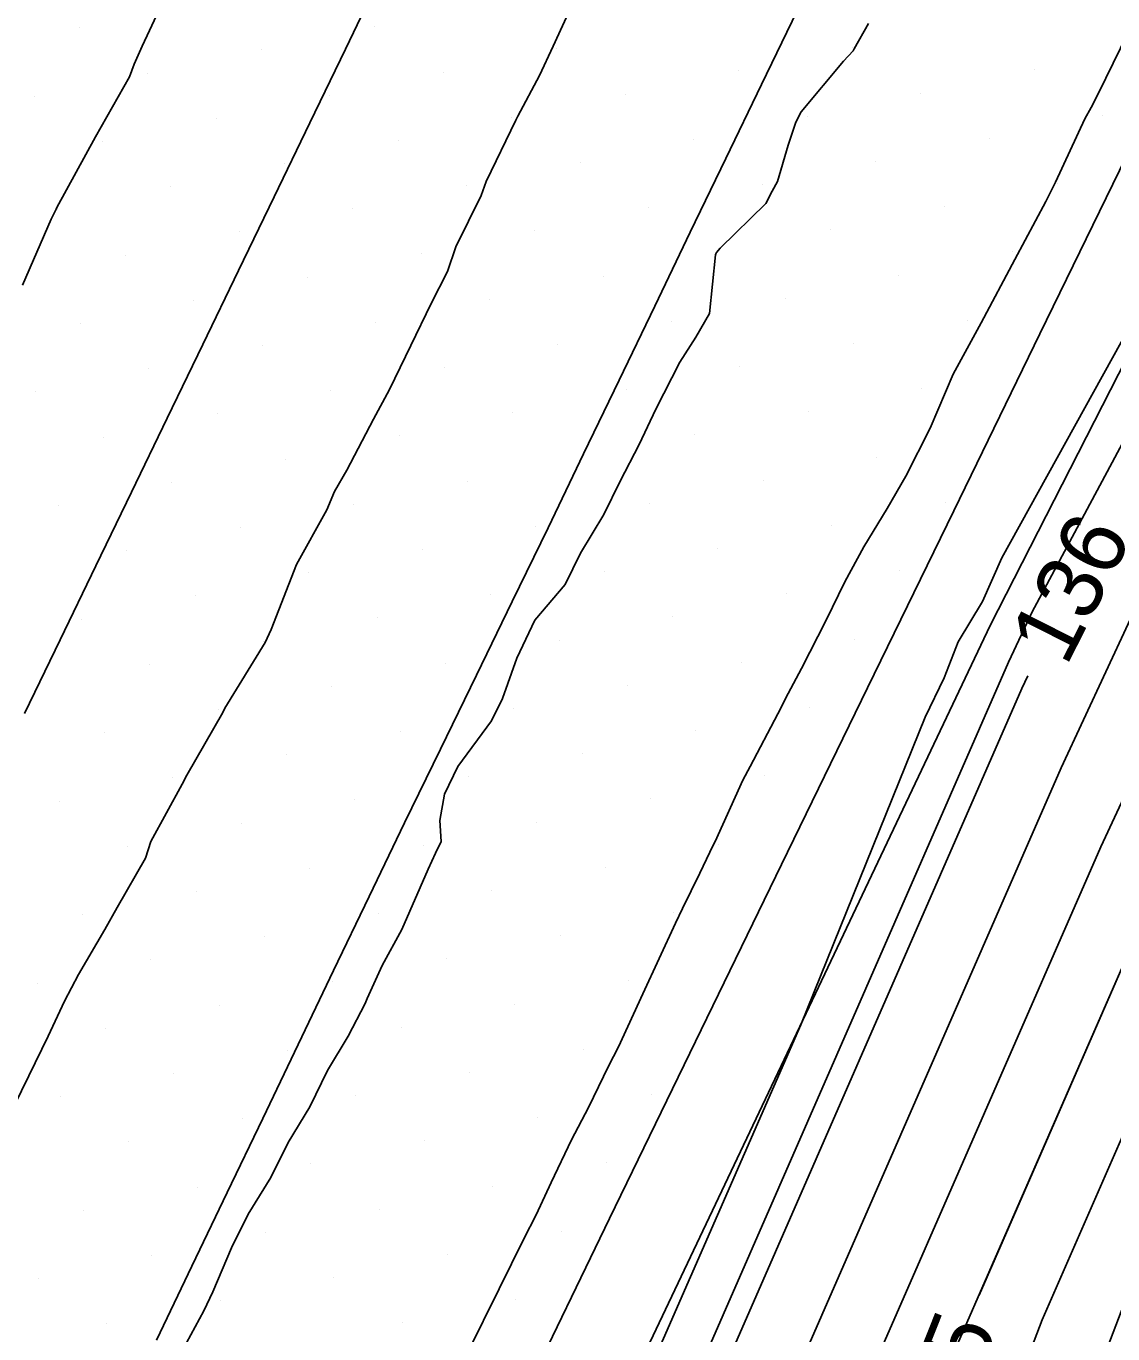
# Model space of a CAD drawing. Extents: x 2354170 to 2357230, y 866100 to 868290.
# Drawn here: x 2355612.37 to 2355645.5, y 866836.96 to 866876.84 of the extents above; entities that cross this region are included whole.
import ezdxf

# ---------------------------------------------------------------- set-up
doc = ezdxf.new("R2010")
doc.units = 0
for name, color, linetype in [('Default', 7, 'Continuous'), ('DTM Contours Major', 7, 'Continuous'), ('DTM Contours Minor', 7, 'Continuous'), ('Exist DTM Breakline', 7, 'Continuous'), ('Exist DTM Scan Elevation Point', 7, 'Continuous'), ('Exist Roads EOP', 7, 'Continuous'), ('PH Exist DTM Breakline', 7, 'Continuous')]:
    doc.layers.add(name, color=color, linetype=linetype)

msp = doc.modelspace()

# ---------------------------------------------------------------- linework, layer by layer
at = {"layer": 'Default'}
for points in [[(2355621.931, 866800.644), (2355627.186, 866810.653), (2355633.802, 866824.46), (2355638.045, 866835.589), (2355645.133, 866851.807), (2355649.368, 866860.911), (2355656.757, 866874.715), (2355660.796, 866883.146), (2355667.347, 866897.399), (2355671.367, 866906.306), (2355678.282, 866919.846), (2355684.642, 866931.104), (2355689.161, 866940.16), (2355693.843, 866948.912), (2355695.946, 866955.863)], [(2355624.784, 866796.508), (2355633.296, 866812.721), (2355636.477, 866819.358), (2355643.35, 866837.386), (2355647.543, 866846.979), (2355654.803, 866862.588), (2355659.392, 866871.16), (2355666.091, 866885.144), (2355669.886, 866893.401), (2355676.829, 866908.784), (2355681.214, 866917.369), (2355685.247, 866924.508), (2355692.742, 866939.529), (2355695.548, 866944.774), (2355698.682, 866955.131)], [(2355626.211, 866794.44), (2355636.352, 866813.755), (2355637.814, 866816.807), (2355646.002, 866838.284), (2355648.748, 866844.565), (2355657.521, 866863.427), (2355660.709, 866869.382), (2355668.739, 866886.144), (2355671.155, 866891.402), (2355679.56, 866910.022), (2355682.68, 866916.131), (2355685.549, 866921.21), (2355694.532, 866939.214), (2355696.4, 866942.705), (2355700.05, 866954.765)], [(2355620.504, 866802.712), (2355624.13, 866809.618), (2355632.464, 866827.011), (2355635.392, 866834.69), (2355643.928, 866854.221), (2355646.65, 866860.072), (2355655.44, 866876.493), (2355658.148, 866882.147), (2355666.077, 866899.398), (2355668.636, 866905.068), (2355676.816, 866921.085), (2355684.34, 866934.402), (2355687.37, 866940.475), (2355692.99, 866950.981)], [(2355641.422, 866838.144), (2355646.338, 866849.393), (2355652.085, 866861.75), (2355658.074, 866872.937), (2355663.443, 866884.145), (2355668.616, 866895.4), (2355674.098, 866907.545), (2355679.748, 866918.608), (2355684.945, 866927.806), (2355685.07, 866928.057)], [(2355616.859, 866835.958), (2355617.786, 866837.663), (2355618.06, 866838.244), (2355618.627, 866839.579), (2355619.132, 866840.614), (2355619.833, 866841.73), (2355620.355, 866842.796), (2355621.022, 866843.883), (2355621.553, 866844.996), (2355622.185, 866846.04), (2355622.705, 866847.038), (2355622.762, 866847.184), (2355623.223, 866848.193), (2355623.823, 866849.295), (2355624.626, 866851.127), (2355624.848, 866851.615), (2355625.019, 866851.972), (2355624.976, 866852.617), (2355625.12, 866853.417), (2355625.533, 866854.266), (2355626.551, 866855.652), (2355626.894, 866856.334), (2355627.324, 866857.566), (2355627.881, 866858.72), (2355628.801, 866859.813), (2355629.269, 866860.767), (2355629.976, 866861.948), (2355630.474, 866862.96), (2355631.056, 866864.08), (2355631.564, 866865.157), (2355632.3, 866866.594), (2355632.783, 866867.349), (2355633.2, 866868.07), (2355633.386, 866869.86), (2355633.394, 866869.892), (2355633.413, 866869.931), (2355633.523, 866870.066), (2355634.923, 866871.428), (2355635.11, 866871.804), (2355635.273, 866872.101), (2355635.603, 866873.21), (2355635.835, 866873.908), (2355635.993, 866874.223), (2355637.293, 866875.764), (2355637.584, 866876.081), (2355637.613, 866876.143), (2355638.054, 866876.915)], [(2355609.2, 866787.154), (2355617.651, 866806.848), (2355618.02, 866807.55), (2355629.789, 866832.113), (2355630.087, 866832.894), (2355635.983, 866846.384), (2355639.782, 866855.768), (2355640.362, 866856.96), (2355640.781, 866858.066), (2355641.528, 866859.297), (2355642.112, 866860.622), (2355651.079, 866876.823)], [(2355625.824, 866836.383), (2355626.792, 866838.338), (2355627.54, 866839.857), (2355627.916, 866840.593), (2355628.375, 866841.575), (2355628.998, 866842.874), (2355629.511, 866843.866), (2355630.128, 866845.124), (2355630.429, 866845.712), (2355631.165, 866847.33), (2355632.166, 866849.482), (2355632.384, 866849.93), (2355632.906, 866851.01), (2355633.319, 866851.858), (2355633.374, 866851.97), (2355634.223, 866853.846), (2355634.443, 866854.26), (2355635.289, 866855.867), (2355635.604, 866856.489), (2355636.006, 866857.253), (2355636.756, 866858.724), (2355637.331, 866859.891), (2355637.906, 866860.962), (2355638.622, 866862.126), (2355639.184, 866863.113), (2355639.927, 866864.576), (2355640.632, 866866.224), (2355641.488, 866867.787), (2355642.517, 866869.722), (2355643.46, 866871.493), (2355643.725, 866872.018), (2355643.754, 866872.08), (2355644.65, 866874.01), (2355644.843, 866874.358), (2355645.062, 866874.797), (2355645.957, 866876.618)], [(2355642.904, 866857.024), (2355642.723, 866856.636), (2355632.74, 866833.792), (2355631.127, 866829.562), (2355621.075, 866808.584), (2355619.078, 866804.78), (2355611.73, 866787.658), (2355609.59, 866783.049), (2355601.745, 866765.917)]]:
    msp.add_lwpolyline(points, dxfattribs=at)
at = {"layer": 'DTM Contours Major'}
msp.add_lwpolyline([(2355638.948, 866831.899), (2355640.697, 866836.487), (2355646.338, 866849.393), (2355652.085, 866861.75), (2355658.074, 866872.937), (2355663.443, 866884.145), (2355668.616, 866895.4), (2355674.098, 866907.545), (2355679.748, 866918.608), (2355681.777, 866922.2)], dxfattribs=at)
at = {"layer": 'DTM Contours Minor'}
for points in [[(2355612.002, 866843.909), (2355612.454, 866844.827), (2355613.035, 866846.034), (2355613.534, 866847.11), (2355613.96, 866847.915), (2355614.763, 866849.294), (2355615.147, 866849.961), (2355616.008, 866851.468), (2355616.169, 866851.973), (2355617.129, 866853.724), (2355617.268, 866854.001), (2355618.366, 866855.903), (2355618.422, 866856.04), (2355619.659, 866858.046), (2355619.838, 866858.443), (2355620.607, 866860.416), (2355621.536, 866862.087), (2355621.774, 866862.642), (2355622.147, 866863.296), (2355622.958, 866864.856), (2355623.451, 866865.753), (2355624.1, 866867.098), (2355624.721, 866868.376), (2355625.217, 866869.357), (2355625.466, 866870.103), (2355626.244, 866871.675), (2355626.397, 866872.097), (2355627.301, 866873.973), (2355627.354, 866874.096), (2355628.015, 866875.334), (2355628.434, 866876.221), (2355629.287, 866878.098)], [(2355616.877, 866878.32), (2355616.716, 866877.979), (2355615.906, 866876.224), (2355615.663, 866875.677), (2355615.516, 866875.293), (2355614.481, 866873.462), (2355613.3, 866871.303), (2355613.279, 866871.259), (2355613.126, 866870.953), (2355612.256, 866868.939)], [(2355564.303, 866691.018), (2355564.542, 866691.452), (2355576.709, 866714.568), (2355578.496, 866718.258), (2355587.457, 866741.436), (2355587.964, 866742.752), (2355597.44, 866758.514), (2355599.466, 866762.599), (2355609.204, 866783.867), (2355610.886, 866787.49), (2355618.602, 866805.47), (2355620.056, 866808.24), (2355630.681, 866830.413), (2355631.855, 866833.493), (2355642.322, 866857.44), (2355643.026, 866858.954), (2355649.776, 866871.564)]]:
    msp.add_lwpolyline(points, dxfattribs=at)
at = {"layer": 'Exist DTM Breakline'}
for points in [[(2355612.322, 866855.873), (2355613.408, 866858.125), (2355614.495, 866860.376), (2355615.581, 866862.628), (2355616.668, 866864.879), (2355617.754, 866867.131), (2355618.841, 866869.383), (2355619.927, 866871.634), (2355621.013, 866873.886), (2355622.1, 866876.137), (2355623.186, 866878.389), (2355624.272, 866880.641), (2355625.358, 866882.893), (2355626.443, 866885.145), (2355627.528, 866887.397), (2355628.614, 866889.649), (2355629.699, 866891.901), (2355630.785, 866894.153), (2355631.87, 866896.405), (2355632.955, 866898.658), (2355634.041, 866900.91)], [(2355635.876, 866877.305), (2355634.789, 866875.053), (2355633.703, 866872.801), (2355632.617, 866870.55), (2355631.533, 866868.297), (2355630.449, 866866.044), (2355629.366, 866863.791), (2355628.283, 866861.538), (2355627.19, 866859.289), (2355626.096, 866857.041), (2355625.001, 866854.794), (2355623.907, 866852.546), (2355622.823, 866850.293), (2355621.743, 866848.039), (2355620.662, 866845.784), (2355619.582, 866843.53), (2355618.5, 866841.276), (2355617.419, 866839.022), (2355616.337, 866836.768)]]:
    msp.add_lwpolyline(points, dxfattribs=at)
at = {"layer": 'Exist DTM Scan Elevation Point'}
for p, q in [((2355613.988, 866876.786), (2355613.988, 866876.786)), ((2355623.002, 866876.818), (2355623.002, 866876.818)), ((2355619.537, 866876.112), (2355619.537, 866876.112)), ((2355628.551, 866876.144), (2355628.551, 866876.144)), ((2355637.565, 866876.175), (2355637.565, 866876.175)), ((2355616.073, 866875.406), (2355616.073, 866875.406)), ((2355625.087, 866875.438), (2355625.087, 866875.438)), ((2355634.1, 866875.47), (2355634.1, 866875.47)), ((2355643.114, 866875.502), (2355643.114, 866875.502)), ((2355612.608, 866874.701), (2355612.608, 866874.701)), ((2355621.622, 866874.733), (2355621.622, 866874.733)), ((2355630.636, 866874.764), (2355630.636, 866874.764)), ((2355639.65, 866874.796), (2355639.65, 866874.796)), ((2355627.172, 866874.059), (2355627.172, 866874.059)), ((2355636.185, 866874.09), (2355636.185, 866874.09)), ((2355645.199, 866874.122), (2355645.199, 866874.122)), ((2355618.158, 866874.027), (2355618.158, 866874.027)), ((2355614.693, 866873.322), (2355614.693, 866873.322)), ((2355623.707, 866873.353), (2355623.707, 866873.353)), ((2355632.721, 866873.385), (2355632.721, 866873.385)), ((2355641.735, 866873.417), (2355641.735, 866873.417)), ((2355620.243, 866872.648), (2355620.243, 866872.648)), ((2355629.257, 866872.679), (2355629.257, 866872.679)), ((2355638.27, 866872.711), (2355638.27, 866872.711)), ((2355616.778, 866871.942), (2355616.778, 866871.942)), ((2355625.792, 866871.974), (2355625.792, 866871.974)), ((2355634.806, 866872.005), (2355634.806, 866872.005)), ((2355643.82, 866872.037), (2355643.82, 866872.037)), ((2355622.328, 866871.268), (2355622.328, 866871.268)), ((2355631.342, 866871.3), (2355631.342, 866871.3)), ((2355640.355, 866871.332), (2355640.355, 866871.332)), ((2355613.314, 866871.237), (2355613.314, 866871.237)), ((2355618.863, 866870.563), (2355618.863, 866870.563)), ((2355627.877, 866870.594), (2355627.877, 866870.594)), ((2355636.891, 866870.626), (2355636.891, 866870.626)), ((2355615.399, 866869.857), (2355615.399, 866869.857)), ((2355624.413, 866869.889), (2355624.413, 866869.889)), ((2355633.427, 866869.92), (2355633.427, 866869.92)), ((2355642.44, 866869.952), (2355642.44, 866869.952)), ((2355620.948, 866869.183), (2355620.948, 866869.183)), ((2355629.962, 866869.215), (2355629.962, 866869.215)), ((2355638.976, 866869.247), (2355638.976, 866869.247)), ((2355617.484, 866868.478), (2355617.484, 866868.478)), ((2355626.498, 866868.509), (2355626.498, 866868.509)), ((2355635.512, 866868.541), (2355635.512, 866868.541)), ((2355614.019, 866867.772), (2355614.019, 866867.772)), ((2355623.033, 866867.804), (2355623.033, 866867.804)), ((2355632.047, 866867.835), (2355632.047, 866867.835)), ((2355641.061, 866867.867), (2355641.061, 866867.867)), ((2355619.569, 866867.098), (2355619.569, 866867.098)), ((2355628.583, 866867.13), (2355628.583, 866867.13)), ((2355637.597, 866867.162), (2355637.597, 866867.162)), ((2355616.104, 866866.393), (2355616.104, 866866.393)), ((2355625.118, 866866.424), (2355625.118, 866866.424)), ((2355634.132, 866866.456), (2355634.132, 866866.456)), ((2355612.64, 866865.687), (2355612.64, 866865.687)), ((2355621.654, 866865.719), (2355621.654, 866865.719)), ((2355630.668, 866865.75), (2355630.668, 866865.75)), ((2355639.681, 866865.782), (2355639.681, 866865.782)), ((2355618.189, 866865.013), (2355618.189, 866865.013)), ((2355627.203, 866865.045), (2355627.203, 866865.045)), ((2355636.217, 866865.077), (2355636.217, 866865.077)), ((2355614.725, 866864.308), (2355614.725, 866864.308)), ((2355623.739, 866864.339), (2355623.739, 866864.339)), ((2355632.753, 866864.371), (2355632.753, 866864.371)), ((2355638.302, 866863.697), (2355638.302, 866863.697)), ((2355620.274, 866863.634), (2355620.274, 866863.634)), ((2355616.81, 866862.928), (2355616.81, 866862.928)), ((2355625.824, 866862.96), (2355625.824, 866862.96)), ((2355634.838, 866862.992), (2355634.838, 866862.992)), ((2355613.346, 866862.223), (2355613.346, 866862.223)), ((2355622.359, 866862.254), (2355622.359, 866862.254)), ((2355631.373, 866862.286), (2355631.373, 866862.286)), ((2355640.387, 866862.318), (2355640.387, 866862.318)), ((2355618.895, 866861.549), (2355618.895, 866861.549)), ((2355627.909, 866861.58), (2355627.909, 866861.58)), ((2355636.923, 866861.612), (2355636.923, 866861.612)), ((2355633.458, 866860.907), (2355633.458, 866860.907)), ((2355615.431, 866860.843), (2355615.431, 866860.843)), ((2355624.444, 866860.875), (2355624.444, 866860.875)), ((2355620.98, 866860.169), (2355620.98, 866860.169)), ((2355629.994, 866860.201), (2355629.994, 866860.201)), ((2355639.008, 866860.233), (2355639.008, 866860.233)), ((2355617.516, 866859.464), (2355617.516, 866859.464)), ((2355626.529, 866859.496), (2355626.529, 866859.496)), ((2355635.543, 866859.527), (2355635.543, 866859.527)), ((2355614.051, 866858.758), (2355614.051, 866858.758)), ((2355623.065, 866858.79), (2355623.065, 866858.79)), ((2355632.079, 866858.822), (2355632.079, 866858.822)), ((2355619.601, 866858.084), (2355619.601, 866858.084)), ((2355628.614, 866858.116), (2355628.614, 866858.116)), ((2355637.628, 866858.148), (2355637.628, 866858.148)), ((2355616.136, 866857.379), (2355616.136, 866857.379)), ((2355625.15, 866857.411), (2355625.15, 866857.411)), ((2355634.164, 866857.442), (2355634.164, 866857.442)), ((2355621.686, 866856.705), (2355621.686, 866856.705)), ((2355630.699, 866856.737), (2355630.699, 866856.737)), ((2355618.221, 866855.999), (2355618.221, 866855.999)), ((2355627.235, 866856.031), (2355627.235, 866856.031)), ((2355636.249, 866856.063), (2355636.249, 866856.063)), ((2355614.757, 866855.294), (2355614.757, 866855.294)), ((2355623.771, 866855.326), (2355623.771, 866855.326)), ((2355632.784, 866855.357), (2355632.784, 866855.357)), ((2355620.306, 866854.62), (2355620.306, 866854.62)), ((2355629.32, 866854.652), (2355629.32, 866854.652)), ((2355616.842, 866853.914), (2355616.842, 866853.914)), ((2355625.856, 866853.946), (2355625.856, 866853.946)), ((2355634.869, 866853.978), (2355634.869, 866853.978)), ((2355613.377, 866853.209), (2355613.377, 866853.209)), ((2355622.391, 866853.241), (2355622.391, 866853.241)), ((2355631.405, 866853.272), (2355631.405, 866853.272)), ((2355618.927, 866852.535), (2355618.927, 866852.535)), ((2355627.94, 866852.567), (2355627.94, 866852.567)), ((2355615.462, 866851.829), (2355615.462, 866851.829)), ((2355624.476, 866851.861), (2355624.476, 866851.861)), ((2355633.49, 866851.893), (2355633.49, 866851.893)), ((2355621.012, 866851.156), (2355621.012, 866851.156)), ((2355630.025, 866851.187), (2355630.025, 866851.187)), ((2355617.547, 866850.45), (2355617.547, 866850.45)), ((2355626.561, 866850.482), (2355626.561, 866850.482)), ((2355614.083, 866849.744), (2355614.083, 866849.744)), ((2355623.097, 866849.776), (2355623.097, 866849.776)), ((2355632.11, 866849.808), (2355632.11, 866849.808)), ((2355619.632, 866849.071), (2355619.632, 866849.071)), ((2355628.646, 866849.102), (2355628.646, 866849.102)), ((2355616.168, 866848.365), (2355616.168, 866848.365)), ((2355625.182, 866848.397), (2355625.182, 866848.397)), ((2355630.731, 866847.723), (2355630.731, 866847.723)), ((2355612.703, 866847.659), (2355612.703, 866847.659)), ((2355621.717, 866847.691), (2355621.717, 866847.691)), ((2355618.253, 866846.986), (2355618.253, 866846.986)), ((2355627.267, 866847.017), (2355627.267, 866847.017)), ((2355614.788, 866846.28), (2355614.788, 866846.28)), ((2355623.802, 866846.312), (2355623.802, 866846.312)), ((2355620.338, 866845.606), (2355620.338, 866845.606)), ((2355629.352, 866845.638), (2355629.352, 866845.638)), ((2355625.887, 866844.932), (2355625.887, 866844.932)), ((2355616.873, 866844.901), (2355616.873, 866844.901)), ((2355613.409, 866844.195), (2355613.409, 866844.195)), ((2355622.423, 866844.227), (2355622.423, 866844.227)), ((2355631.437, 866844.258), (2355631.437, 866844.258)), ((2355618.958, 866843.521), (2355618.958, 866843.521)), ((2355627.972, 866843.553), (2355627.972, 866843.553)), ((2355615.494, 866842.816), (2355615.494, 866842.816)), ((2355624.508, 866842.847), (2355624.508, 866842.847)), ((2355621.043, 866842.142), (2355621.043, 866842.142)), ((2355630.057, 866842.173), (2355630.057, 866842.173)), ((2355617.579, 866841.436), (2355617.579, 866841.436)), ((2355626.593, 866841.468), (2355626.593, 866841.468)), ((2355614.114, 866840.731), (2355614.114, 866840.731)), ((2355623.128, 866840.762), (2355623.128, 866840.762)), ((2355619.664, 866840.057), (2355619.664, 866840.057)), ((2355628.678, 866840.088), (2355628.678, 866840.088)), ((2355616.199, 866839.351), (2355616.199, 866839.351)), ((2355625.213, 866839.383), (2355625.213, 866839.383)), ((2355612.735, 866838.646), (2355612.735, 866838.646)), ((2355621.749, 866838.677), (2355621.749, 866838.677)), ((2355618.284, 866837.972), (2355618.284, 866837.972)), ((2355627.298, 866838.003), (2355627.298, 866838.003)), ((2355614.82, 866837.266), (2355614.82, 866837.266)), ((2355623.834, 866837.298), (2355623.834, 866837.298))]:
    msp.add_line(p, q, dxfattribs=at)
at = {"layer": 'Exist Roads EOP'}
msp.add_lwpolyline([(2355645.903, 866872.847), (2355643.277, 866867.453), (2355640.65, 866862.059), (2355638.023, 866856.664), (2355635.397, 866851.269), (2355632.775, 866845.873), (2355630.156, 866840.474), (2355627.543, 866835.073), (2355624.935, 866829.67), (2355622.332, 866824.263), (2355619.735, 866818.855), (2355617.143, 866813.443), (2355614.556, 866808.03), (2355611.971, 866802.615)], dxfattribs=at)
at = {"layer": 'PH Exist DTM Breakline'}
msp.add_lwpolyline([(2355690.364, 866957.356), (2355683.724, 866941.118), (2355674.11, 866923.371), (2355663.854, 866902.899), (2355652.757, 866880.112), (2355641.761, 866858.564), (2355629.487, 866832.69), (2355617.328, 866807.316), (2355607.786, 866786.873), (2355596.052, 866761.956), (2355586.817, 866743), (2355575.167, 866718.234), (2355561.638, 866689.783), (2355548.114, 866660.93), (2355540.412, 866644.925)], dxfattribs=at)

# ---------------------------------------------------------------- texts
at = {"layer": 'Default'}
for s, rotation, p in [('136', 63.1458, (2355644.076, 866857.276)), ('135', 68.305, (2355640.372, 866832.919))]:
    msp.add_text(s, height=2, rotation=rotation, dxfattribs=at).set_placement(p)

doc.saveas('drawing.dxf')
